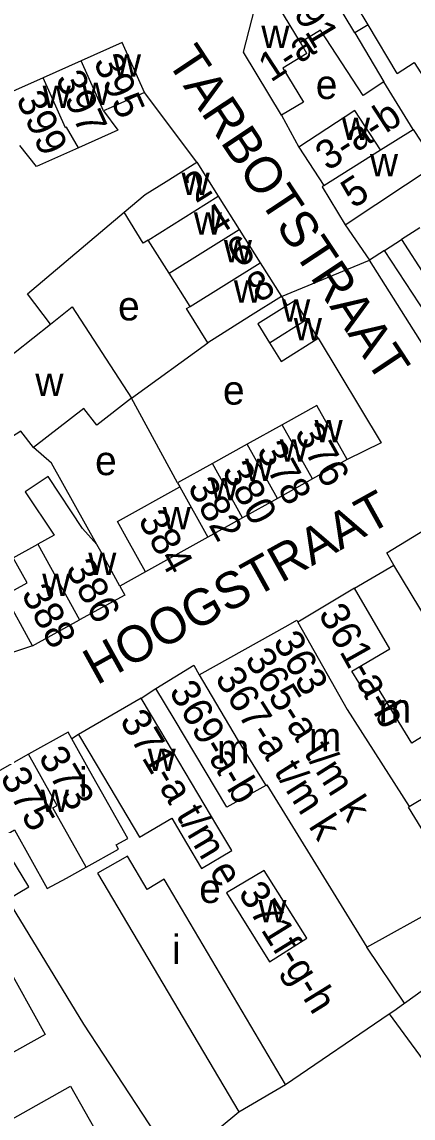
# Model space of a CAD drawing. Extents: x 159045 to 160918, y 380454 to 382516.
# Drawn here: x 159936.2 to 159990, y 381432.4 to 381583.2 of the extents above; entities that cross this region are included whole.
import ezdxf

# ---------------------------------------------------------------- set-up
doc = ezdxf.new("R2010")
doc.units = 0
for name, color, linetype in [('BLT_Basislijn', 7, 'Continuous'), ('BLT_Bebouwing', 7, 'Continuous'), ('BLT_Centroide', 7, 'Continuous'), ('BLT_Huisnummer', 7, 'Continuous'), ('BLT_Huisnummer_ tussenligend', 7, 'Continuous'), ('BLT_Huisnummer_reeks', 7, 'Continuous'), ('BLT_Onderverdeling_panden', 7, 'Continuous'), ('BLT_Plantopo', 7, 'Continuous'), ('BLT_Straatnaam', 7, 'Continuous'), ('BLT_Vlakafsluiter', 7, 'Continuous')]:
    doc.layers.add(name, color=color, linetype=linetype)

msp = doc.modelspace()

# ---------------------------------------------------------------- linework, layer by layer
at = {"layer": 'BLT_Basislijn'}
for p, q in [((159960.29, 381563.94), (159953.11, 381573.53)), ((159971.92, 381570.39), (159974.32, 381566.01)), ((159980.68, 381555.29), (159984.01, 381550.43)), ((159986.08, 381551.76), (159988.42, 381553.28)), ((159986.08, 381551.76), (159984.01, 381550.43)), ((159992.81, 381541.53), (159986.08, 381551.76)), ((159971.92, 381545.44), (159972.7, 381544.2)), ((159951.3, 381531.46), (159961.82, 381539.1)), ((159957.64, 381519.8), (159951.3, 381531.46)), ((159953.24, 381507.58), (159949.7, 381505.6)), ((159981.97, 381505.33), (159987.39, 381508.51)), ((159937.71, 381497.42), (159932.38, 381495.64)), ((159952.63, 381490.21), (159954.66, 381491.55)), ((159944.04, 381485.2), (159943.09, 381484.62)), ((159988.83, 381448.25), (159983.66, 381455.93)), ((159972.46, 381437.07), (159986.74, 381446.77)), ((159986.74, 381446.77), (159996.55, 381433.35)), ((159957.35, 381426.13), (159966.05, 381433.28))]:
    msp.add_line(p, q, dxfattribs=at)
for points in [[(160061.16, 381571.89), (160014.93, 381540.21), (159997.44, 381529.78), (159996.43, 381530.78), (159984.01, 381550.43)], [(159940.17, 381541.66), (159937.02, 381545.82), (159950.32, 381557.05)], [(159976.97, 381539.72), (159985.64, 381525.33), (159980.95, 381523.02)], [(159946.55, 381511.34), (159940.3, 381522.52), (159937.83, 381524.66)], [(159934.28, 381462.49), (159944.7, 381445.38), (159955.5, 381428.86), (159957.35, 381426.13)], [(159988.83, 381448.25), (160000.63, 381456.75), (160001.04, 381457.05)], [(159986.74, 381446.77), (159987.35, 381447.21), (159988.7, 381448.16), (159988.83, 381448.25)]]:
    msp.add_lwpolyline(points, dxfattribs=at)
at = {"layer": 'BLT_Bebouwing'}
for p, q in [((159987.85, 381576.12), (159983.84, 381582.81)), ((159982, 381581.71), (159985.98, 381574.97)), ((159975.43, 381578.86), (159974.52, 381580.39)), ((159944.39, 381577.88), (159939.15, 381575.53)), ((159939.15, 381575.53), (159931.35, 381572.05)), ((159990.01, 381568.42), (159985.98, 381574.97)), ((159985.55, 381565.61), (159990.01, 381568.42)), ((159974.32, 381566.01), (159977.76, 381560.7)), ((159960.29, 381563.94), (159963.23, 381559.25)), ((159980.68, 381555.29), (159993.2, 381563.59)), ((159963.23, 381559.25), (159966.1, 381554.69)), ((159966.1, 381554.69), (159969.01, 381550.07)), ((159990.94, 381554.91), (159988.42, 381553.28)), ((159969.01, 381550.07), (159971.92, 381545.44)), ((159959.35, 381544.08), (159956.48, 381548.64)), ((159915.87, 381522.39), (159940.17, 381541.66)), ((159972.01, 381527.8), (159967.22, 381525.14)), ((159967.22, 381525.14), (159962.43, 381522.47)), ((159962.43, 381522.47), (159957.64, 381519.8)), ((159980.95, 381523.02), (159976.17, 381520.35)), ((159957.64, 381519.8), (159957.93, 381519.29)), ((159976.17, 381520.35), (159971.37, 381517.68)), ((159971.37, 381517.68), (159966.58, 381515.02)), ((159966.58, 381515.02), (159961.79, 381512.35)), ((159961.79, 381512.35), (159953.24, 381507.58)), ((159981.97, 381505.33), (159974.18, 381500.67)), ((159952.63, 381490.21), (159944.04, 381485.2)), ((159937.15, 381482.48), (159931.15, 381479.11)), ((159945.08, 381466.97), (159949.51, 381469.45)), ((159946.63, 381466.13), (159966.05, 381433.28)), ((159983.66, 381455.93), (159996.74, 381463.24))]:
    msp.add_line(p, q, dxfattribs=at)
for points in [[(159971.92, 381570.39), (159966.72, 381579.05), (159968.61, 381586.58), (159970.21, 381587.54)], [(159983.84, 381582.81), (159982.23, 381585.49), (159984.62, 381586.92)], [(159985.98, 381574.97), (159983.14, 381573.1), (159977.31, 381582.09), (159974.52, 381580.39)], [(159953.11, 381573.53), (159950.04, 381580.4), (159944.39, 381577.88)], [(159975.43, 381578.86), (159972.13, 381576.88), (159974.94, 381572.2), (159971.92, 381570.39)], [(159987.85, 381576.12), (159990.15, 381577.62), (159994.4, 381571.07)], [(159953.11, 381573.53), (159948.5, 381571.47), (159947.46, 381571.01)], [(159947.46, 381571.01), (159949.42, 381568.35), (159944.02, 381565.92)], [(159985.55, 381565.61), (159982.03, 381571.03), (159974.32, 381566.01)], [(159944.02, 381565.92), (159938.24, 381563.33), (159935.97, 381566.21)], [(159950.32, 381557.05), (159953.19, 381559.48), (159956.05, 381561.28), (159960.29, 381563.94)], [(159977.76, 381560.7), (159977.51, 381560.55), (159980.68, 381555.29)], [(159953.61, 381553.2), (159952.92, 381552.77), (159950.32, 381557.05)], [(159956.48, 381548.64), (159953.61, 381553.2)], [(159988.42, 381553.28), (159991.69, 381548.24), (159994.2, 381549.88)], [(159971.92, 381545.44), (159967.68, 381542.78), (159961.82, 381539.1)], [(159940.17, 381541.66), (159943.14, 381544.02), (159951.3, 381531.46)], [(159961.82, 381539.1), (159958.88, 381543.78), (159959.35, 381544.08)], [(159972.7, 381544.2), (159968.67, 381541.67), (159970.28, 381539.1)], [(159975.35, 381542.29), (159973.74, 381544.86), (159972.7, 381544.2)], [(159976.97, 381539.72), (159975.35, 381542.29)], [(159970.28, 381539.1), (159971.9, 381536.53), (159976.97, 381539.72)], [(159951.3, 381531.46), (159946.55, 381527.77), (159944.77, 381530.06), (159937.83, 381524.66)], [(159980.95, 381523.02), (159976.8, 381530.47), (159972.43, 381528.04), (159972.01, 381527.8)], [(159937.83, 381524.66), (159936.09, 381526.91), (159924.45, 381519.49), (159925.24, 381518.25), (159920.47, 381515.21), (159915.87, 381522.39)], [(159946.55, 381511.34), (159944.59, 381513.56), (159939.86, 381520.67), (159936.7, 381518.57), (159940.66, 381512.61), (159938.45, 381511.39)], [(159953.24, 381507.58), (159950.81, 381511.95), (159949.37, 381514.52), (159957.93, 381519.29)], [(159987.39, 381508.51), (159986.39, 381510.18), (159993.46, 381514.49)], [(159937.71, 381497.42), (159933.89, 381504.38), (159936.95, 381506.06), (159935.05, 381509.52), (159938.45, 381511.39)], [(159949.7, 381505.6), (159947.26, 381510.04), (159946.55, 381511.34)], [(159994.39, 381496.89), (159987.39, 381508.51)], [(159949.7, 381505.6), (159950.37, 381504.37), (159944.17, 381500.97)], [(159989.5, 381475.28), (159995.39, 381478.84), (159991.53, 381485.06), (159989.87, 381484.03), (159985.12, 381491.7), (159983.51, 381490.78), (159981.62, 381493.92), (159986.83, 381496.99), (159981.97, 381505.33)], [(159937.71, 381497.42), (159942.41, 381500), (159944.17, 381500.97)], [(159960.63, 381493.43), (159972.86, 381500.26), (159974.02, 381500.93), (159974.18, 381500.67)], [(159954.66, 381491.55), (159959.86, 381494.72), (159960.63, 381493.43)], [(159969.78, 381478.19), (159964.41, 381475.19), (159957.17, 381487.34), (159954.66, 381491.55)], [(159944.04, 381485.2), (159946.59, 381480.9), (159952.42, 381471.07), (159956.84, 381473.69), (159958.87, 381470.27), (159960.94, 381466.78), (159965.09, 381469.24), (159963.02, 381472.68), (159955.18, 381485.91), (159952.63, 381490.21)], [(159943.09, 381484.62), (159942.59, 381485.53), (159937.15, 381482.48)], [(159949.51, 381469.45), (159949.19, 381470.02), (159950.8, 381470.92), (159945.57, 381480.17), (159943.09, 381484.62)], [(159969.78, 381478.19), (159969.91, 381478.27), (159983.66, 381455.93)], [(159996.74, 381463.24), (159989.4, 381475.22), (159989.5, 381475.28)], [(159934.28, 381462.49), (159937.18, 381464.26), (159933.12, 381470.91), (159935.21, 381472.08)], [(159935.21, 381472.08), (159939.73, 381464.02), (159942.38, 381465.45), (159945.08, 381466.97)], [(159972.46, 381437.07), (159955.79, 381465.29), (159953.44, 381463.9), (159950.75, 381468.45), (159946.63, 381466.13)], [(159966.05, 381433.28), (159972.46, 381437.07)]]:
    msp.add_lwpolyline(points, dxfattribs=at)
msp.add_lwpolyline([(159969.53, 381466.52), (159964.38, 381463.41), (159970.27, 381453.94), (159975.41, 381457.18)], close=True, dxfattribs=at)
at = {"layer": 'BLT_Onderverdeling_panden'}
for p, q in [((159982, 381581.71), (159976.31, 381591.2)), ((159974.52, 381580.39), (159970.21, 381587.54)), ((159983.84, 381582.81), (159982, 381581.71)), ((159947.46, 381571.01), (159944.39, 381577.88)), ((159990.01, 381568.42), (159993.2, 381563.59)), ((159977.76, 381560.7), (159985.55, 381565.61)), ((159953.61, 381553.2), (159963.23, 381559.25)), ((159956.48, 381548.64), (159966.1, 381554.69)), ((159959.35, 381544.08), (159969.01, 381550.07)), ((159970.28, 381539.1), (159975.35, 381542.29)), ((159976.17, 381520.35), (159972.01, 381527.8)), ((159971.37, 381517.68), (159967.22, 381525.14)), ((159966.58, 381515.02), (159962.43, 381522.47)), ((159957.93, 381519.29), (159961.79, 381512.35)), ((159938.45, 381511.39), (159944.17, 381500.97))]:
    msp.add_line(p, q, dxfattribs=at)
for points in [[(159944.02, 381565.92), (159942.38, 381568.73), (159942.21, 381568.66), (159939.15, 381575.53)], [(159974.18, 381500.67), (159980.95, 381488.64), (159989.5, 381475.28)], [(159960.63, 381493.43), (159965.84, 381484.56), (159969.78, 381478.19)], [(159945.08, 381466.97), (159940.51, 381475.12), (159941.1, 381475.45), (159937.15, 381482.48)]]:
    msp.add_lwpolyline(points, dxfattribs=at)
at = {"layer": 'BLT_Plantopo'}
for points in [[(159921.26, 381451.57), (159931.89, 381457.5), (159939.43, 381443.96), (159928.8, 381438.04)], [(159900.91, 381413.18), (159942.93, 381436.84), (159948.82, 381426.38), (159906.8, 381402.72)]]:
    msp.add_lwpolyline(points, close=True, dxfattribs=at)
at = {"layer": 'BLT_Vlakafsluiter'}
msp.add_line((159971.92, 381545.44), (159984.01, 381550.43), dxfattribs=at)

# ---------------------------------------------------------------- texts
at = {"layer": 'BLT_Centroide'}
for s, p in [('w', (159969.16, 381579.62)), ('w', (159948.75, 381575.7)), ('e', (159976.64, 381572.62)), ('w', (159939.09, 381571.38)), ('w', (159944.47, 381571.78)), ('w', (159980.23, 381566.96)), ('w', (159984.09, 381562)), ('w', (159958.19, 381559.41)), ('w', (159959.88, 381553.97)), ('w', (159964, 381550.16)), ('w', (159965.38, 381544.59)), ('e', (159949.46, 381542.16)), ('w', (159972.01, 381541.97)), ('w', (159973.62, 381539.41)), ('w', (159938.09, 381531.75)), ('e', (159963.88, 381530.58)), ('w', (159976.48, 381525.41)), ('w', (159971.69, 381522.75)), ('e', (159946.3, 381520.88)), ('w', (159966.91, 381520.08)), ('w', (159962.11, 381517.41)), ('w', (159955.59, 381513.44)), ('w', (159945.36, 381507.16)), ('w', (159939.03, 381504.25)), ('m', (159985.3, 381486.83)), ('m', (159975.7, 381482.88)), ('w', (159953.53, 381480.2)), ('m', (159963.06, 381481.26)), ('i', (159944.09, 381476.66)), ('w', (159938.84, 381474.53)), ('e', (159960.62, 381462.03)), ('w', (159968.75, 381459.38)), ('i', (159956.88, 381453.65))]:
    msp.add_text(s, height=4, dxfattribs=at).set_placement(p)
at = {"layer": 'BLT_Huisnummer'}
for s, rotation, p in [('395', 294.083, (159946.03, 381577.76)), ('399', 294.083, (159935.39, 381572.66)), ('2', 32.1619, (159960.16, 381558.22)), ('5', 33.0754, (159981.81, 381557.47)), ('8', 32.1609, (159968.84, 381544.49)), ('376', 299.1133, (159973.64, 381526.7)), ('380', 299.1133, (159963.67, 381521.48)), ('384', 299.1125, (159952.14, 381514.72)), ('386', 298.7732, (159942.16, 381508.01)), ('388', 298.7813, (159936.08, 381504.54)), ('375', 299.1563, (159933.17, 381479.34))]:
    msp.add_text(s, height=4, rotation=rotation, dxfattribs=at).set_placement(p)
at = {"layer": 'BLT_Huisnummer_ tussenligend'}
for s, rotation, p in [('391', 301.0793, (159971.99, 381586.98)), ('397', 294.083, (159940.81, 381575.47)), ('4', 32.1619, (159962.93, 381553.61)), ('6', 32.1619, (159966.07, 381549.26)), ('378', 299.1133, (159968.43, 381524.24)), ('382', 299.1142, (159958.95, 381519.24)), ('373', 300.6669, (159938.43, 381482.11))]:
    msp.add_text(s, height=4, rotation=rotation, dxfattribs=at).set_placement(p)
at = {"layer": 'BLT_Huisnummer_reeks'}
for s, rotation, p in [('1-a', 33.0754, (159970.45, 381574.84)), ('3-a-b', 33.0754, (159978.29, 381562.64)), ('361-a-b', 299.25, (159976.92, 381501.81)), ('363', 299.4047, (159970.68, 381498.03)), ('365-a t/m k', 302.3403, (159966.79, 381495.54)), ('367-a t/m k', 302.3403, (159962.69, 381492.95)), ('369-a-b', 300.8152, (159956.39, 381491.14)), ('371-a t/m e', 300.6669, (159949.61, 381487.14)), ('371f-g-h', 301.6669, (159965.9, 381463.42))]:
    msp.add_text(s, height=4, rotation=rotation, dxfattribs=at).set_placement(p)
at = {"layer": 'BLT_Straatnaam'}
for s, rotation, p in [('TARBOTSTRAAT', 303.5751, (159956.06, 381577.84)), ('HOOGSTRAAT', 29.0219, (159946.53, 381491.93))]:
    msp.add_text(s, height=5, rotation=rotation, dxfattribs=at).set_placement(p)

doc.saveas('drawing.dxf')
